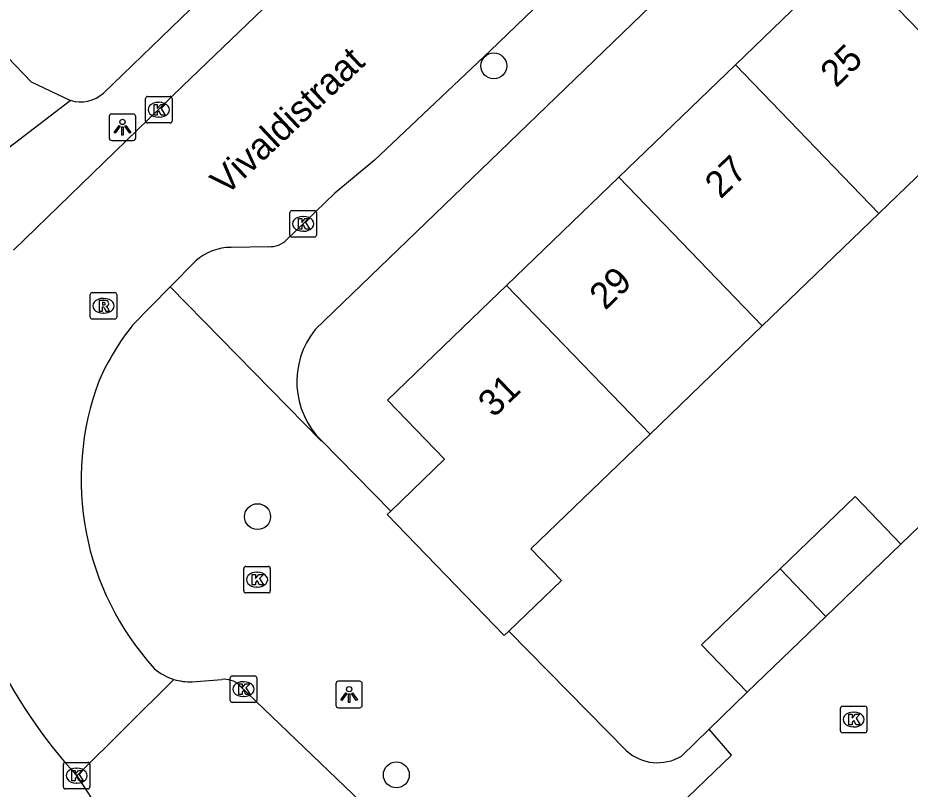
# Model space of a CAD drawing. Extents: x 159040 to 160094, y 381214 to 382518.
# Drawn here: x 159482.18 to 159515.84, y 382119.49 to 382148.6 of the extents above; entities that cross this region are included whole.
import ezdxf

# ---------------------------------------------------------------- set-up
doc = ezdxf.new("R2010")
doc.units = 0
for name, color, linetype in [('IMGEO_Boom', 7, 'Continuous'), ('IMGEO_Kolk', 7, 'Continuous'), ('IMGEO_Lichtpunt', 7, 'Continuous'), ('IMGEO_Openbare_ruimte_label', 7, 'Continuous'), ('IMGEO_Pand', 7, 'Continuous'), ('IMGEO_Pand_nummerreeks', 7, 'Continuous'), ('IMGEO_Rijbaan_lokaal_open', 7, 'Continuous'), ('IMGEO_Rioolput', 7, 'Continuous'), ('IMGEO_Voetpad_open', 7, 'Continuous')]:
    doc.layers.add(name, color=color, linetype=linetype)

msp = doc.modelspace()

# ---------------------------------------------------------------- linework, layer by layer
at = {"layer": 'IMGEO_Boom'}
for centre in [(159500.133, 382146.787), (159491.223, 382129.775), (159496.457, 382120.028)]:
    msp.add_circle(centre, 0.489, dxfattribs=at)
at = {"layer": 'IMGEO_Kolk'}
for p, q in [((159486.995, 382144.707), (159486.995, 382145.559)), ((159487.07, 382145.633), (159487.922, 382145.633)), ((159487.483, 382145.413), (159487.508, 382145.413)), ((159487.996, 382145.559), (159487.996, 382144.707)), ((159487.506, 382144.853), (159487.481, 382144.853)), ((159487.922, 382144.633), (159487.07, 382144.633)), ((159492.517, 382141.326), (159493.369, 382141.326)), ((159492.442, 382140.4), (159492.442, 382141.252)), ((159492.93, 382141.106), (159492.955, 382141.106)), ((159493.443, 382141.252), (159493.443, 382140.4)), ((159493.369, 382140.326), (159492.517, 382140.326)), ((159492.953, 382140.546), (159492.928, 382140.546)), ((159490.776, 382127.895), (159491.628, 382127.895)), ((159490.701, 382126.969), (159490.701, 382127.821)), ((159491.189, 382127.675), (159491.214, 382127.675)), ((159491.702, 382127.821), (159491.702, 382126.969)), ((159491.628, 382126.895), (159490.776, 382126.895)), ((159491.212, 382127.115), (159491.187, 382127.115)), ((159490.192, 382122.837), (159490.192, 382123.689)), ((159490.267, 382123.763), (159491.119, 382123.763)), ((159490.68, 382123.543), (159490.705, 382123.543)), ((159491.193, 382123.689), (159491.193, 382122.837)), ((159490.703, 382122.983), (159490.678, 382122.983)), ((159491.119, 382122.763), (159490.267, 382122.763)), ((159513.208, 382121.691), (159513.208, 382122.543)), ((159513.283, 382122.617), (159514.135, 382122.617)), ((159514.209, 382122.543), (159514.209, 382121.691)), ((159513.696, 382122.397), (159513.721, 382122.397)), ((159513.719, 382121.837), (159513.694, 382121.837)), ((159514.135, 382121.617), (159513.283, 382121.617)), ((159483.97, 382120.498), (159484.822, 382120.498)), ((159483.895, 382119.572), (159483.895, 382120.424)), ((159484.383, 382120.278), (159484.408, 382120.278)), ((159484.896, 382120.424), (159484.896, 382119.572)), ((159484.822, 382119.498), (159483.97, 382119.498)), ((159484.406, 382119.718), (159484.381, 382119.718))]:
    msp.add_line(p, q, dxfattribs=at)
for points in [[(159486.995, 382144.707), (159486.995, 382145.559)], [(159487.07, 382145.633), (159487.922, 382145.633)], [(159487.996, 382145.559), (159487.996, 382144.707)], [(159487.316, 382145.333), (159487.439, 382145.333), (159487.439, 382145.182), (159487.569, 382145.333), (159487.733, 382145.333), (159487.587, 382145.182), (159487.74, 382144.933), (159487.588, 382144.933), (159487.503, 382145.097), (159487.439, 382145.03), (159487.439, 382144.933), (159487.316, 382144.933), (159487.316, 382145.333)], [(159487.922, 382144.633), (159487.07, 382144.633)], [(159492.517, 382141.326), (159493.369, 382141.326)], [(159492.442, 382140.4), (159492.442, 382141.252)], [(159492.763, 382141.026), (159492.886, 382141.026), (159492.886, 382140.875), (159493.016, 382141.026), (159493.18, 382141.026), (159493.034, 382140.875), (159493.187, 382140.626), (159493.035, 382140.626), (159492.95, 382140.79), (159492.886, 382140.723), (159492.886, 382140.626), (159492.763, 382140.626), (159492.763, 382141.026)], [(159493.443, 382141.252), (159493.443, 382140.4)], [(159493.369, 382140.326), (159492.517, 382140.326)], [(159490.776, 382127.895), (159491.628, 382127.895)], [(159490.701, 382126.969), (159490.701, 382127.821)], [(159491.022, 382127.595), (159491.145, 382127.595), (159491.145, 382127.444), (159491.275, 382127.595), (159491.439, 382127.595), (159491.293, 382127.444), (159491.446, 382127.195), (159491.294, 382127.195), (159491.209, 382127.359), (159491.145, 382127.292), (159491.145, 382127.195), (159491.022, 382127.195), (159491.022, 382127.595)], [(159491.702, 382127.821), (159491.702, 382126.969)], [(159491.628, 382126.895), (159490.776, 382126.895)], [(159490.192, 382122.837), (159490.192, 382123.689)], [(159490.267, 382123.763), (159491.119, 382123.763)], [(159491.193, 382123.689), (159491.193, 382122.837)], [(159490.513, 382123.463), (159490.636, 382123.463), (159490.636, 382123.312), (159490.766, 382123.463), (159490.93, 382123.463), (159490.784, 382123.312), (159490.937, 382123.063), (159490.785, 382123.063), (159490.7, 382123.227), (159490.636, 382123.16), (159490.636, 382123.063), (159490.513, 382123.063), (159490.513, 382123.463)], [(159491.119, 382122.763), (159490.267, 382122.763)], [(159513.208, 382121.691), (159513.208, 382122.543)], [(159513.283, 382122.617), (159514.135, 382122.617)], [(159514.209, 382122.543), (159514.209, 382121.691)], [(159513.529, 382122.317), (159513.652, 382122.317), (159513.652, 382122.166), (159513.782, 382122.317), (159513.946, 382122.317), (159513.8, 382122.166), (159513.953, 382121.917), (159513.801, 382121.917), (159513.716, 382122.081), (159513.652, 382122.014), (159513.652, 382121.917), (159513.529, 382121.917), (159513.529, 382122.317)], [(159514.135, 382121.617), (159513.283, 382121.617)], [(159483.97, 382120.498), (159484.822, 382120.498)], [(159483.895, 382119.572), (159483.895, 382120.424)], [(159484.216, 382120.198), (159484.339, 382120.198), (159484.339, 382120.047), (159484.469, 382120.198), (159484.633, 382120.198), (159484.487, 382120.047), (159484.64, 382119.798), (159484.488, 382119.798), (159484.403, 382119.962), (159484.339, 382119.895), (159484.339, 382119.798), (159484.216, 382119.798), (159484.216, 382120.198)], [(159484.896, 382120.424), (159484.896, 382119.572)], [(159484.822, 382119.498), (159483.97, 382119.498)]]:
    msp.add_lwpolyline(points, dxfattribs=at)
for centre, start, end in [((159487.072, 382145.557), 91.552, 178.448), ((159487.072, 382145.557), 91.552, 178.448), ((159487.92, 382145.557), 1.552, 88.448), ((159487.92, 382145.557), 1.552, 88.448), ((159487.072, 382144.709), 181.552, 268.448), ((159487.072, 382144.709), 181.552, 268.448), ((159487.92, 382144.709), 271.552, 358.448), ((159487.92, 382144.709), 271.552, 358.448), ((159492.519, 382141.25), 91.552, 178.448), ((159492.519, 382141.25), 91.552, 178.448), ((159493.367, 382141.25), 1.552, 88.448), ((159493.367, 382141.25), 1.552, 88.448), ((159492.519, 382140.402), 181.552, 268.448), ((159492.519, 382140.402), 181.552, 268.448), ((159493.367, 382140.402), 271.552, 358.448), ((159493.367, 382140.402), 271.552, 358.448), ((159490.778, 382127.819), 91.552, 178.448), ((159490.778, 382127.819), 91.552, 178.448), ((159491.626, 382127.819), 1.552, 88.448), ((159491.626, 382127.819), 1.552, 88.448), ((159490.778, 382126.971), 181.552, 268.448), ((159490.778, 382126.971), 181.552, 268.448), ((159491.626, 382126.971), 271.552, 358.448), ((159491.626, 382126.971), 271.552, 358.448), ((159490.269, 382123.687), 91.552, 178.448), ((159490.269, 382123.687), 91.552, 178.448), ((159491.117, 382123.687), 1.552, 88.448), ((159491.117, 382123.687), 1.552, 88.448), ((159490.269, 382122.839), 181.552, 268.448), ((159490.269, 382122.839), 181.552, 268.448), ((159491.117, 382122.839), 271.552, 358.448), ((159491.117, 382122.839), 271.552, 358.448), ((159513.285, 382122.541), 91.552, 178.448), ((159513.285, 382122.541), 91.552, 178.448), ((159514.133, 382122.541), 1.552, 88.448), ((159514.133, 382122.541), 1.552, 88.448), ((159513.285, 382121.693), 181.552, 268.448), ((159513.285, 382121.693), 181.552, 268.448), ((159514.133, 382121.693), 271.552, 358.448), ((159514.133, 382121.693), 271.552, 358.448), ((159483.972, 382120.422), 91.552, 178.448), ((159483.972, 382120.422), 91.552, 178.448), ((159484.82, 382120.422), 1.552, 88.448), ((159484.82, 382120.422), 1.552, 88.448), ((159483.972, 382119.574), 181.552, 268.448), ((159483.972, 382119.574), 181.552, 268.448), ((159484.82, 382119.574), 271.552, 358.448), ((159484.82, 382119.574), 271.552, 358.448)]:
    msp.add_arc(centre, 0.0765, start, end, dxfattribs=at)
for centre, major_axis, ratio, start_param, end_param in [((159487.482, 382145.133), (-0.387, 0.002), 0.722429, 4.712389, 7.853982), ((159487.507, 382145.133), (-0.39, 0.002), 0.717154, 1.570796, 4.712389), ((159492.929, 382140.826), (-0.387, 0.002), 0.722429, 4.712389, 7.853982), ((159492.954, 382140.826), (-0.39, 0.002), 0.717154, 1.570796, 4.712389), ((159491.188, 382127.395), (-0.387, 0.002), 0.722429, 4.712389, 7.853982), ((159491.213, 382127.395), (-0.39, 0.002), 0.717154, 1.570796, 4.712389), ((159490.679, 382123.263), (-0.387, 0.002), 0.722429, 4.712389, 7.853982), ((159490.704, 382123.263), (-0.39, 0.002), 0.717154, 1.570796, 4.712389), ((159513.695, 382122.117), (-0.387, 0.002), 0.722429, 4.712389, 7.853982), ((159513.72, 382122.117), (-0.39, 0.002), 0.717154, 1.570796, 4.712389), ((159484.382, 382119.998), (-0.387, 0.002), 0.722429, 4.712389, 7.853982), ((159484.407, 382119.998), (-0.39, 0.002), 0.717154, 1.570796, 4.712389)]:
    msp.add_ellipse(centre, major_axis=major_axis, ratio=ratio, start_param=start_param, end_param=end_param, dxfattribs=at)
at = {"layer": 'IMGEO_Lichtpunt'}
for p, q in [((159485.627, 382144.874), (159485.627, 382144.067)), ((159485.627, 382144.874), (159485.627, 382144.067)), ((159486.529, 382144.969), (159485.721, 382144.969)), ((159486.529, 382144.969), (159485.721, 382144.969)), ((159486.623, 382144.067), (159486.623, 382144.874)), ((159486.623, 382144.067), (159486.623, 382144.874)), ((159485.721, 382143.973), (159486.529, 382143.973)), ((159485.721, 382143.973), (159486.529, 382143.973)), ((159495.077, 382123.559), (159494.269, 382123.559)), ((159495.077, 382123.559), (159494.269, 382123.559)), ((159494.175, 382123.464), (159494.175, 382122.657)), ((159494.175, 382123.464), (159494.175, 382122.657)), ((159495.171, 382122.657), (159495.171, 382123.464)), ((159495.171, 382122.657), (159495.171, 382123.464)), ((159494.269, 382122.563), (159495.077, 382122.563)), ((159494.269, 382122.563), (159495.077, 382122.563))]:
    msp.add_line(p, q, dxfattribs=at)
for points in [[(159486.001, 382144.538), (159486.04, 382144.51), (159485.852, 382144.248), (159485.814, 382144.275), (159486.001, 382144.538)], [(159486.103, 382144.49), (159486.15, 382144.49), (159486.15, 382144.168), (159486.103, 382144.168), (159486.103, 382144.49)], [(159486.213, 382144.51), (159486.251, 382144.537), (159486.438, 382144.275), (159486.399, 382144.247), (159486.213, 382144.51)], [(159494.549, 382123.128), (159494.588, 382123.1), (159494.4, 382122.838), (159494.362, 382122.865), (159494.549, 382123.128)], [(159494.651, 382123.08), (159494.698, 382123.08), (159494.698, 382122.758), (159494.651, 382122.758), (159494.651, 382123.08)], [(159494.761, 382123.1), (159494.799, 382123.127), (159494.986, 382122.865), (159494.947, 382122.837), (159494.761, 382123.1)]]:
    msp.add_lwpolyline(points, dxfattribs=at)
for centre in [(159486.126, 382144.672), (159494.674, 382123.262)]:
    msp.add_circle(centre, 0.0994, dxfattribs=at)
for centre, start, end in [((159485.721, 382144.874), 90, 180), ((159485.721, 382144.874), 90, 180), ((159486.529, 382144.874), 0, 90), ((159486.529, 382144.874), 0, 90), ((159485.721, 382144.067), 180, 270), ((159485.721, 382144.067), 180, 270), ((159486.529, 382144.067), 270, 0), ((159486.529, 382144.067), 270, 360), ((159494.269, 382123.464), 90, 180), ((159494.269, 382123.464), 90, 180), ((159495.077, 382123.464), 0, 90), ((159495.077, 382123.464), 0, 90), ((159494.269, 382122.657), 180, 270), ((159494.269, 382122.657), 180, 270), ((159495.077, 382122.657), 270, 0), ((159495.077, 382122.657), 270, 360)]:
    msp.add_arc(centre, 0.0946, start, end, dxfattribs=at)
at = {"layer": 'IMGEO_Pand'}
for points in [[(159509.246, 382146.831), (159513.48, 382150.915)], [(159518.892, 382145.305), (159513.48, 382150.915)], [(159504.846, 382142.586), (159509.246, 382146.831)], [(159514.658, 382141.22), (159509.246, 382146.831)], [(159518.892, 382145.305), (159514.658, 382141.22)], [(159500.614, 382138.504), (159504.846, 382142.586)], [(159504.846, 382142.586), (159510.258, 382136.976)], [(159514.658, 382141.22), (159510.258, 382136.976)], [(159496.245, 382129.983), (159498.274, 382131.939), (159496.121, 382134.17), (159500, 382137.912), (159500.614, 382138.504)], [(159506.025, 382132.893), (159500.614, 382138.504)], [(159510.258, 382136.976), (159506.025, 382132.893)], [(159506.025, 382132.893), (159505.133, 382132.032), (159501.534, 382128.56), (159502.682, 382127.369), (159500.697, 382125.454)], [(159510.935, 382127.801), (159513.765, 382130.531), (159515.492, 382128.741)], [(159500.697, 382125.454), (159500.523, 382125.286), (159496.114, 382129.856), (159496.245, 382129.983)], [(159515.492, 382128.741), (159512.662, 382126.011)], [(159509.696, 382123.15), (159507.969, 382124.94), (159510.935, 382127.801)], [(159512.662, 382126.011), (159510.935, 382127.801)], [(159512.662, 382126.011), (159509.696, 382123.15)]]:
    msp.add_lwpolyline(points, dxfattribs=at)
at = {"layer": 'IMGEO_Rijbaan_lokaal_open'}
for points in [[(159518.617, 382175.181), (159500, 382157.203), (159493.877, 382151.293), (159488.391, 382146.018), (159482.019, 382139.838)], [(159523.544, 382170.027), (159500, 382147.357), (159495.62, 382143.223), (159494.139, 382141.979), (159492.318, 382140.224)], [(159491.64, 382139.962), (159490.221, 382139.938)], [(159488.895, 382139.426), (159487.928, 382138.443)], [(159487.928, 382138.443), (159486.508, 382137)], [(159515.492, 382128.741), (159518.309, 382131.453)], [(159484.401, 382119.995), (159488.063, 382123.632)], [(159488.749, 382123.542), (159489.869, 382123.63)], [(159490.545, 382123.405), (159497.25, 382116.954), (159500, 382114.007), (159500.438, 382113.56), (159500.558, 382113.7), (159501.004, 382113.252), (159501.192, 382113.064)], [(159508.258, 382121.753), (159509.696, 382123.15)], [(159502.197, 382114.129), (159509.103, 382120.774), (159508.258, 382121.753)], [(159484.401, 382119.995), (159485.323, 382118.584)]]:
    msp.add_lwpolyline(points, dxfattribs=at)
for centre, radius, start, end in [((159491.661, 382140.917), 0.955, 268.7564, 313.4997), ((159490.23, 382137.941), 1.997, 90.2658, 131.9597), ((159494.019, 382131.021), 9.6, 141.4764, 156.0807), ((159495.175, 382131.178), 10.611, 159.3923, 222.2137), ((159499.057, 382133.358), 19.833, 189.4858, 222.3566), ((159488.66, 382125.579), 2.037, 228.7037, 252.9529), ((159488.67, 382125.599), 2.059, 252.8519, 272.1996), ((159489.964, 382122.789), 0.847, 46.7107, 96.4703)]:
    msp.add_arc(centre, radius, start, end, dxfattribs=at)
at = {"layer": 'IMGEO_Rioolput'}
for p, q in [((159484.911, 382137.306), (159484.911, 382138.158)), ((159484.986, 382138.232), (159485.838, 382138.232)), ((159485.399, 382138.012), (159485.424, 382138.012)), ((159485.912, 382138.158), (159485.912, 382137.306)), ((159485.422, 382137.452), (159485.397, 382137.452)), ((159485.838, 382137.232), (159484.986, 382137.232))]:
    msp.add_line(p, q, dxfattribs=at)
for points in [[(159484.911, 382137.306), (159484.911, 382138.158)], [(159484.986, 382138.232), (159485.838, 382138.232)], [(159485.912, 382138.158), (159485.912, 382137.306)], [(159485.5, 382137.93), (159485.248, 382137.932), (159485.248, 382137.532)], [(159485.248, 382137.532), (159485.372, 382137.532), (159485.372, 382137.694), (159485.383, 382137.694)], [(159485.426, 382137.851), (159485.372, 382137.851), (159485.372, 382137.77)], [(159485.372, 382137.77), (159485.424, 382137.77)], [(159485.43, 382137.665), (159485.501, 382137.532), (159485.641, 382137.532), (159485.576, 382137.658)], [(159485.838, 382137.232), (159484.986, 382137.232)]]:
    msp.add_lwpolyline(points, dxfattribs=at)
for centre, radius, start, end in [((159484.988, 382138.156), 0.0765, 91.552, 178.448), ((159484.988, 382138.156), 0.0765, 91.552, 178.448), ((159485.836, 382138.156), 0.0765, 1.552, 88.448), ((159485.836, 382138.156), 0.0765, 1.552, 88.448), ((159485.382, 382137.641), 0.0533, 26.0293, 88.6989), ((159485.408, 382137.959), 0.19, 274.7715, 282.9687), ((159485.432, 382137.755), 0.0964, 77.0061, 93.1865), ((159485.446, 382137.812), 0.0378, 276.6634, 79.6772), ((159485.499, 382137.82), 0.109, 350.3612, 89.416), ((159485.497, 382137.82), 0.112, 277.5842, 350.9817), ((159485.481, 382137.605), 0.108, 29.5134, 73.7905), ((159484.988, 382137.308), 0.0765, 181.552, 268.448), ((159484.988, 382137.308), 0.0765, 181.552, 268.448), ((159485.836, 382137.308), 0.0765, 271.552, 358.448), ((159485.836, 382137.308), 0.0765, 271.552, 358.448)]:
    msp.add_arc(centre, radius, start, end, dxfattribs=at)
for centre, major_axis, ratio, start_param, end_param in [((159485.398, 382137.732), (-0.387, 0.002), 0.722429, 4.712389, 7.853982), ((159485.423, 382137.732), (-0.39, 0.002), 0.717154, 1.570796, 4.712389)]:
    msp.add_ellipse(centre, major_axis=major_axis, ratio=ratio, start_param=start_param, end_param=end_param, dxfattribs=at)
at = {"layer": 'IMGEO_Voetpad_open'}
for points in [[(159484.157, 382145.488), (159482.69, 382146.175), (159461.276, 382168.489)], [(159493.4, 382136.834), (159500, 382143.207), (159519.59, 382162.123)], [(159500, 382159.861), (159485.411, 382145.759)], [(159479.344, 382141.81), (159484.157, 382145.488)], [(159487.928, 382138.443), (159493.617, 382132.635), (159493.641, 382132.632)], [(159496.245, 382129.983), (159493.641, 382132.632)], [(159500.697, 382125.454), (159505.14, 382120.934)], [(159507.21, 382120.736), (159508.258, 382121.753)]]:
    msp.add_lwpolyline(points, dxfattribs=at)
for centre, radius, start, end in [((159484.542, 382146.745), 1.314, 252.9758, 311.4134), ((159495.827, 382134.865), 3.125, 140.9491, 225.6159), ((159506.308, 382122.23), 1.745, 227.9627, 301.1096)]:
    msp.add_arc(centre, radius, start, end, dxfattribs=at)

# ---------------------------------------------------------------- texts
at = {"layer": 'IMGEO_Openbare_ruimte_label'}
msp.add_text('Vivaldistraat', height=1, rotation=43.338, dxfattribs=at).set_placement((159490.03, 382141.861))
at = {"layer": 'IMGEO_Pand_nummerreeks'}
for s, rotation, p in [('25', 43.9697, (159513.043, 382145.936)), ('27', 43.9697, (159508.689, 382141.736)), ('29', 43.9697, (159504.335, 382137.536)), ('31', 43.968, (159500.133, 382133.482))]:
    msp.add_text(s, height=1, rotation=rotation, dxfattribs=at).set_placement(p)

doc.saveas('drawing.dxf')
